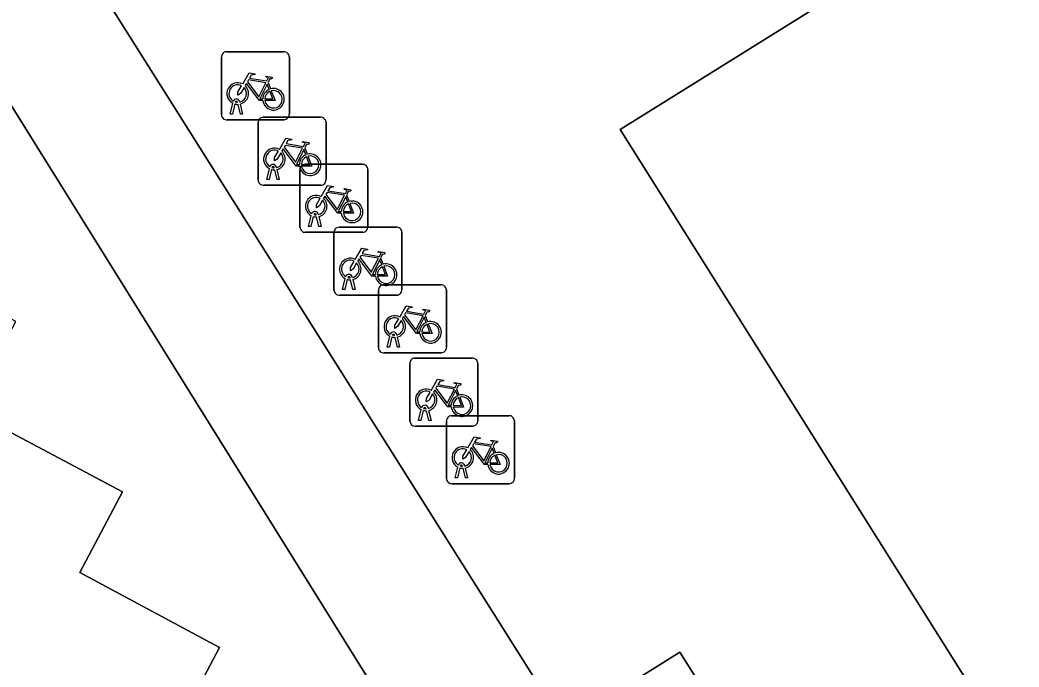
# Model space of a CAD drawing. Extents: x 159279 to 160377, y 384531 to 385888.
# Drawn here: x 159834.9 to 159849.61, y 385493.57 to 385503.09 of the extents above; entities that cross this region are included whole.
import ezdxf

# ---------------------------------------------------------------- set-up
doc = ezdxf.new("R2010")
doc.units = 0
for name, color, linetype in [('IMGEO_Fietsenrek', 7, 'Continuous'), ('IMGEO_Groenvoorziening', 7, 'Continuous'), ('IMGEO_Parkeervlak_open', 7, 'Continuous'), ('IMGEO_Rijbaan_lokaal_open', 7, 'Continuous'), ('IMGEO_Voetpad_open', 7, 'Continuous')]:
    doc.layers.add(name, color=color, linetype=linetype)

msp = doc.modelspace()

# ---------------------------------------------------------------- linework, layer by layer
at = {"layer": 'IMGEO_Fietsenrek'}
for p, q in [((159837.943, 385502.62), (159838.784, 385502.62)), ((159838.784, 385502.62), (159837.943, 385502.62)), ((159837.868, 385501.695), (159837.868, 385502.536)), ((159837.868, 385502.536), (159837.868, 385501.695)), ((159838.868, 385502.545), (159838.868, 385501.704)), ((159838.868, 385501.704), (159838.868, 385502.545)), ((159838.555, 385502.169), (159838.591, 385502.074)), ((159838.106, 385501.876), (159838.105, 385501.88)), ((159838.137, 385501.887), (159838.138, 385501.88)), ((159837.995, 385501.704), (159838.034, 385501.864)), ((159838.064, 385501.852), (159838.029, 385501.704)), ((159838.147, 385501.704), (159838.113, 385501.846)), ((159838.145, 385501.85), (159838.18, 385501.704)), ((159838.793, 385501.62), (159837.952, 385501.62)), ((159837.952, 385501.62), (159838.793, 385501.62)), ((159838.029, 385501.704), (159837.995, 385501.704)), ((159838.18, 385501.704), (159838.147, 385501.704)), ((159838.483, 385501.657), (159839.324, 385501.657)), ((159839.324, 385501.657), (159838.483, 385501.657)), ((159839.408, 385501.582), (159839.408, 385500.741)), ((159839.408, 385500.741), (159839.408, 385501.582)), ((159838.408, 385500.732), (159838.408, 385501.573)), ((159838.408, 385501.573), (159838.408, 385500.732)), ((159839.095, 385501.206), (159839.131, 385501.111)), ((159838.535, 385500.741), (159838.574, 385500.901)), ((159838.604, 385500.889), (159838.569, 385500.741)), ((159838.646, 385500.913), (159838.645, 385500.917)), ((159838.687, 385500.741), (159838.653, 385500.883)), ((159838.677, 385500.924), (159838.678, 385500.917)), ((159838.685, 385500.887), (159838.72, 385500.741)), ((159839.024, 385500.039), (159839.024, 385500.88)), ((159839.024, 385500.88), (159839.024, 385500.039)), ((159839.099, 385500.964), (159839.94, 385500.964)), ((159839.94, 385500.964), (159839.099, 385500.964)), ((159840.024, 385500.889), (159840.024, 385500.048)), ((159840.024, 385500.048), (159840.024, 385500.889)), ((159838.569, 385500.741), (159838.535, 385500.741)), ((159838.72, 385500.741), (159838.687, 385500.741)), ((159839.333, 385500.657), (159838.492, 385500.657)), ((159838.492, 385500.657), (159839.333, 385500.657)), ((159839.711, 385500.513), (159839.747, 385500.418)), ((159839.151, 385500.048), (159839.19, 385500.208)), ((159839.22, 385500.196), (159839.185, 385500.048)), ((159839.262, 385500.22), (159839.261, 385500.224)), ((159839.303, 385500.048), (159839.269, 385500.19)), ((159839.293, 385500.231), (159839.294, 385500.224)), ((159839.301, 385500.194), (159839.336, 385500.048)), ((159839.949, 385499.964), (159839.108, 385499.964)), ((159839.108, 385499.964), (159839.949, 385499.964)), ((159839.185, 385500.048), (159839.151, 385500.048)), ((159839.336, 385500.048), (159839.303, 385500.048)), ((159839.6, 385500.039), (159840.441, 385500.039)), ((159840.441, 385500.039), (159839.6, 385500.039)), ((159840.525, 385499.964), (159840.525, 385499.123)), ((159840.525, 385499.123), (159840.525, 385499.964)), ((159839.525, 385499.114), (159839.525, 385499.955)), ((159839.525, 385499.955), (159839.525, 385499.114)), ((159840.212, 385499.588), (159840.248, 385499.493)), ((159839.652, 385499.123), (159839.691, 385499.283)), ((159839.721, 385499.271), (159839.686, 385499.123)), ((159839.763, 385499.295), (159839.762, 385499.299)), ((159839.804, 385499.123), (159839.77, 385499.265)), ((159839.794, 385499.306), (159839.795, 385499.299)), ((159839.802, 385499.269), (159839.837, 385499.123)), ((159839.686, 385499.123), (159839.652, 385499.123)), ((159839.837, 385499.123), (159839.804, 385499.123)), ((159840.18, 385498.267), (159840.18, 385499.108)), ((159840.18, 385499.108), (159840.18, 385498.267)), ((159840.255, 385499.192), (159841.096, 385499.192)), ((159841.096, 385499.192), (159840.255, 385499.192)), ((159841.18, 385499.117), (159841.18, 385498.276)), ((159841.18, 385498.276), (159841.18, 385499.117)), ((159840.45, 385499.039), (159839.609, 385499.039)), ((159839.609, 385499.039), (159840.45, 385499.039)), ((159840.867, 385498.741), (159840.903, 385498.646)), ((159840.307, 385498.276), (159840.346, 385498.436)), ((159840.376, 385498.424), (159840.341, 385498.276)), ((159840.418, 385498.448), (159840.417, 385498.452)), ((159840.459, 385498.276), (159840.425, 385498.418)), ((159840.449, 385498.459), (159840.45, 385498.452)), ((159840.457, 385498.422), (159840.492, 385498.276)), ((159841.105, 385498.192), (159840.264, 385498.192)), ((159840.264, 385498.192), (159841.105, 385498.192)), ((159840.341, 385498.276), (159840.307, 385498.276)), ((159840.492, 385498.276), (159840.459, 385498.276)), ((159840.717, 385498.113), (159841.558, 385498.113)), ((159841.558, 385498.113), (159840.717, 385498.113)), ((159840.642, 385497.188), (159840.642, 385498.029)), ((159840.642, 385498.029), (159840.642, 385497.188)), ((159841.642, 385498.038), (159841.642, 385497.197)), ((159841.642, 385497.197), (159841.642, 385498.038)), ((159841.329, 385497.662), (159841.365, 385497.567)), ((159840.769, 385497.197), (159840.808, 385497.357)), ((159840.838, 385497.345), (159840.803, 385497.197)), ((159840.88, 385497.369), (159840.879, 385497.373)), ((159840.921, 385497.197), (159840.887, 385497.339)), ((159840.911, 385497.38), (159840.912, 385497.373)), ((159840.919, 385497.343), (159840.954, 385497.197)), ((159840.803, 385497.197), (159840.769, 385497.197)), ((159840.954, 385497.197), (159840.921, 385497.197)), ((159841.181, 385496.341), (159841.181, 385497.182)), ((159841.181, 385497.182), (159841.181, 385496.341)), ((159841.256, 385497.266), (159842.097, 385497.266)), ((159842.097, 385497.266), (159841.256, 385497.266)), ((159842.181, 385497.191), (159842.181, 385496.35)), ((159842.181, 385496.35), (159842.181, 385497.191)), ((159841.567, 385497.113), (159840.726, 385497.113)), ((159840.726, 385497.113), (159841.567, 385497.113)), ((159841.868, 385496.815), (159841.904, 385496.72)), ((159841.308, 385496.35), (159841.347, 385496.51)), ((159841.377, 385496.498), (159841.342, 385496.35)), ((159841.419, 385496.522), (159841.418, 385496.526)), ((159841.46, 385496.35), (159841.426, 385496.492)), ((159841.45, 385496.533), (159841.451, 385496.526)), ((159841.458, 385496.496), (159841.493, 385496.35)), ((159841.342, 385496.35), (159841.308, 385496.35)), ((159841.493, 385496.35), (159841.46, 385496.35)), ((159842.106, 385496.266), (159841.265, 385496.266)), ((159841.265, 385496.266), (159842.106, 385496.266))]:
    msp.add_line(p, q, dxfattribs=at)
for points in [[(159838.181, 385502.146), (159838.276, 385502.31), (159838.362, 385502.296), (159838.364, 385502.287), (159838.308, 385502.276), (159838.281, 385502.231), (159838.537, 385502.19)], [(159838.524, 385502.165), (159838.267, 385502.206), (159838.25, 385502.177), (159838.417, 385501.957), (159838.524, 385502.165)], [(159838.537, 385502.19), (159838.562, 385502.239), (159838.556, 385502.243), (159838.533, 385502.247), (159838.521, 385502.254), (159838.52, 385502.257), (159838.522, 385502.262), (159838.617, 385502.247), (159838.619, 385502.237), (159838.609, 385502.224), (159838.597, 385502.218), (159838.583, 385502.224), (159838.555, 385502.169)], [(159838.202, 385502.094), (159838.15, 385502.004), (159838.11, 385501.979), (159838.111, 385502.026), (159838.166, 385502.12)], [(159838.477, 385501.902), (159838.427, 385501.902), (159838.236, 385502.153), (159838.217, 385502.121)], [(159838.572, 385502.067), (159838.542, 385502.144), (159838.433, 385501.926), (159838.476, 385501.926)], [(159838.506, 385501.926), (159838.626, 385501.925), (159838.582, 385502.039)], [(159838.602, 385502.046), (159838.657, 385501.901), (159838.507, 385501.901)], [(159838.721, 385501.183), (159838.816, 385501.347), (159838.902, 385501.333), (159838.904, 385501.324), (159838.848, 385501.313), (159838.821, 385501.268), (159839.077, 385501.227)], [(159839.077, 385501.227), (159839.102, 385501.276), (159839.096, 385501.28), (159839.073, 385501.284), (159839.061, 385501.291), (159839.06, 385501.294), (159839.062, 385501.299), (159839.157, 385501.284), (159839.159, 385501.274), (159839.149, 385501.261), (159839.137, 385501.255), (159839.123, 385501.261), (159839.095, 385501.206)], [(159838.742, 385501.131), (159838.69, 385501.041), (159838.65, 385501.016), (159838.651, 385501.063), (159838.706, 385501.157)], [(159839.017, 385500.939), (159838.967, 385500.939), (159838.776, 385501.19), (159838.757, 385501.158)], [(159839.064, 385501.202), (159838.807, 385501.243), (159838.79, 385501.214), (159838.957, 385500.994), (159839.064, 385501.202)], [(159839.112, 385501.104), (159839.082, 385501.181), (159838.973, 385500.963), (159839.016, 385500.963)], [(159839.046, 385500.963), (159839.166, 385500.962), (159839.122, 385501.076)], [(159839.142, 385501.083), (159839.197, 385500.938), (159839.047, 385500.938)], [(159839.337, 385500.49), (159839.432, 385500.654), (159839.518, 385500.64), (159839.52, 385500.631), (159839.464, 385500.62), (159839.437, 385500.575), (159839.693, 385500.534)], [(159839.68, 385500.509), (159839.423, 385500.55), (159839.406, 385500.521), (159839.573, 385500.301), (159839.68, 385500.509)], [(159839.693, 385500.534), (159839.718, 385500.583), (159839.712, 385500.587), (159839.689, 385500.591), (159839.677, 385500.598), (159839.676, 385500.601), (159839.678, 385500.606), (159839.773, 385500.591), (159839.775, 385500.581), (159839.765, 385500.568), (159839.753, 385500.562), (159839.739, 385500.568), (159839.711, 385500.513)], [(159839.358, 385500.438), (159839.306, 385500.348), (159839.266, 385500.323), (159839.267, 385500.37), (159839.322, 385500.464)], [(159839.633, 385500.246), (159839.583, 385500.246), (159839.392, 385500.497), (159839.373, 385500.465)], [(159839.728, 385500.411), (159839.698, 385500.488), (159839.589, 385500.27), (159839.632, 385500.27)], [(159839.662, 385500.27), (159839.782, 385500.269), (159839.738, 385500.383)], [(159839.758, 385500.39), (159839.813, 385500.245), (159839.663, 385500.245)], [(159839.838, 385499.565), (159839.933, 385499.729), (159840.019, 385499.715), (159840.021, 385499.706), (159839.965, 385499.695), (159839.938, 385499.65), (159840.194, 385499.609)], [(159840.194, 385499.609), (159840.219, 385499.658), (159840.213, 385499.662), (159840.19, 385499.666), (159840.178, 385499.673), (159840.177, 385499.676), (159840.179, 385499.681), (159840.274, 385499.666), (159840.276, 385499.656), (159840.266, 385499.643), (159840.254, 385499.637), (159840.24, 385499.643), (159840.212, 385499.588)], [(159839.859, 385499.513), (159839.807, 385499.423), (159839.767, 385499.398), (159839.768, 385499.445), (159839.823, 385499.539)], [(159840.134, 385499.321), (159840.084, 385499.321), (159839.893, 385499.572), (159839.874, 385499.54)], [(159840.181, 385499.584), (159839.924, 385499.625), (159839.907, 385499.596), (159840.074, 385499.376), (159840.181, 385499.584)], [(159840.229, 385499.486), (159840.199, 385499.563), (159840.09, 385499.345), (159840.133, 385499.345)], [(159840.163, 385499.345), (159840.283, 385499.344), (159840.239, 385499.458)], [(159840.259, 385499.465), (159840.314, 385499.32), (159840.164, 385499.32)], [(159840.493, 385498.718), (159840.588, 385498.882), (159840.674, 385498.868), (159840.676, 385498.859), (159840.62, 385498.848), (159840.593, 385498.803), (159840.849, 385498.762)], [(159840.849, 385498.762), (159840.874, 385498.811), (159840.868, 385498.815), (159840.845, 385498.819), (159840.833, 385498.826), (159840.832, 385498.829), (159840.834, 385498.834), (159840.929, 385498.819), (159840.931, 385498.809), (159840.921, 385498.796), (159840.909, 385498.79), (159840.895, 385498.796), (159840.867, 385498.741)], [(159840.514, 385498.666), (159840.462, 385498.576), (159840.422, 385498.551), (159840.423, 385498.598), (159840.478, 385498.692)], [(159840.789, 385498.474), (159840.739, 385498.474), (159840.548, 385498.725), (159840.529, 385498.693)], [(159840.836, 385498.737), (159840.579, 385498.778), (159840.562, 385498.749), (159840.729, 385498.529), (159840.836, 385498.737)], [(159840.884, 385498.639), (159840.854, 385498.716), (159840.745, 385498.498), (159840.788, 385498.498)], [(159840.818, 385498.498), (159840.938, 385498.497), (159840.894, 385498.611)], [(159840.914, 385498.618), (159840.969, 385498.473), (159840.819, 385498.473)], [(159840.955, 385497.639), (159841.05, 385497.803), (159841.136, 385497.789), (159841.138, 385497.78), (159841.082, 385497.769), (159841.055, 385497.724), (159841.311, 385497.683)], [(159841.311, 385497.683), (159841.336, 385497.732), (159841.33, 385497.736), (159841.307, 385497.74), (159841.295, 385497.747), (159841.294, 385497.75), (159841.296, 385497.755), (159841.391, 385497.74), (159841.393, 385497.73), (159841.383, 385497.717), (159841.371, 385497.711), (159841.357, 385497.717), (159841.329, 385497.662)], [(159840.976, 385497.587), (159840.924, 385497.497), (159840.884, 385497.472), (159840.885, 385497.519), (159840.94, 385497.613)], [(159841.251, 385497.395), (159841.201, 385497.395), (159841.01, 385497.646), (159840.991, 385497.614)], [(159841.298, 385497.658), (159841.041, 385497.699), (159841.024, 385497.67), (159841.191, 385497.45), (159841.298, 385497.658)], [(159841.346, 385497.56), (159841.316, 385497.637), (159841.207, 385497.419), (159841.25, 385497.419)], [(159841.28, 385497.419), (159841.4, 385497.418), (159841.356, 385497.532)], [(159841.376, 385497.539), (159841.431, 385497.394), (159841.281, 385497.394)], [(159841.494, 385496.792), (159841.589, 385496.956), (159841.675, 385496.942), (159841.677, 385496.933), (159841.621, 385496.922), (159841.594, 385496.877), (159841.85, 385496.836)], [(159841.85, 385496.836), (159841.875, 385496.885), (159841.869, 385496.889), (159841.846, 385496.893), (159841.834, 385496.9), (159841.833, 385496.903), (159841.835, 385496.908), (159841.93, 385496.893), (159841.932, 385496.883), (159841.922, 385496.87), (159841.91, 385496.864), (159841.896, 385496.87), (159841.868, 385496.815)], [(159841.515, 385496.74), (159841.463, 385496.65), (159841.423, 385496.625), (159841.424, 385496.672), (159841.479, 385496.766)], [(159841.79, 385496.548), (159841.74, 385496.548), (159841.549, 385496.799), (159841.53, 385496.767)], [(159841.837, 385496.811), (159841.58, 385496.852), (159841.563, 385496.823), (159841.73, 385496.603), (159841.837, 385496.811)], [(159841.885, 385496.713), (159841.855, 385496.79), (159841.746, 385496.572), (159841.789, 385496.572)], [(159841.819, 385496.572), (159841.939, 385496.571), (159841.895, 385496.685)], [(159841.915, 385496.692), (159841.97, 385496.547), (159841.82, 385496.547)]]:
    msp.add_lwpolyline(points, dxfattribs=at)
for centre, radius, start, end in [((159837.946, 385502.542), 0.0779, 92.4484, 184.2845), ((159837.946, 385502.542), 0.0779, 92.4484, 184.2845), ((159838.79, 385502.542), 0.0779, 2.4484, 94.2845), ((159838.79, 385502.542), 0.0779, 2.4484, 94.2845), ((159838.108, 385502.005), 0.159, 62.6766, 242.1369), ((159838.108, 385502.005), 0.129, 63.3192, 238.903), ((159838.108, 385502.005), 0.129, 283.6043, 43.4302), ((159838.108, 385502.005), 0.159, 283.5766, 46.6042), ((159838.635, 385501.921), 0.159, 113.3408, 178.3217), ((159838.635, 385501.921), 0.159, 187.0065, 105.7708), ((159838.635, 385501.921), 0.129, 113.923, 177.9556), ((159838.635, 385501.921), 0.129, 188.6715, 104.5883), ((159838.088, 385501.876), 0.0499, 12.8025, 158.6934), ((159838.088, 385501.876), 0.0174, 12.8025, 163.4502), ((159838.108, 385502.005), 0.129, 253.415, 269.0204), ((159838.108, 385502.005), 0.159, 253.9967, 271.7867), ((159837.946, 385501.698), 0.0779, 182.4484, 274.2845), ((159837.946, 385501.698), 0.0779, 182.4484, 274.2845), ((159838.486, 385501.579), 0.0779, 92.4484, 184.2845), ((159838.486, 385501.579), 0.0779, 92.4484, 184.2845), ((159838.79, 385501.698), 0.0779, 272.4484, 4.2845), ((159838.79, 385501.698), 0.0779, 272.4484, 4.2845), ((159839.33, 385501.579), 0.0779, 2.4484, 94.2845), ((159839.33, 385501.579), 0.0779, 2.4484, 94.2845), ((159838.648, 385501.042), 0.159, 62.6766, 242.1369), ((159838.648, 385501.042), 0.129, 63.3192, 238.903), ((159838.648, 385501.042), 0.159, 283.5766, 46.6042), ((159838.648, 385501.042), 0.129, 283.6043, 43.4302), ((159839.175, 385500.958), 0.159, 113.3408, 178.3217), ((159839.175, 385500.958), 0.159, 187.0065, 105.7708), ((159839.175, 385500.958), 0.129, 113.923, 177.9556), ((159839.175, 385500.958), 0.129, 188.6715, 104.5883), ((159838.628, 385500.913), 0.0499, 12.8025, 158.6934), ((159838.648, 385501.042), 0.159, 253.9967, 271.7867), ((159838.628, 385500.913), 0.0174, 12.8025, 163.4502), ((159838.648, 385501.042), 0.129, 253.415, 269.0204), ((159839.102, 385500.886), 0.0779, 92.4484, 184.2845), ((159839.102, 385500.886), 0.0779, 92.4484, 184.2845), ((159839.946, 385500.886), 0.0779, 2.4484, 94.2845), ((159839.946, 385500.886), 0.0779, 2.4484, 94.2845), ((159838.486, 385500.735), 0.0779, 182.4484, 274.2845), ((159838.486, 385500.735), 0.0779, 182.4484, 274.2845), ((159839.33, 385500.735), 0.0779, 272.4484, 4.2845), ((159839.33, 385500.735), 0.0779, 272.4484, 4.2845), ((159839.264, 385500.349), 0.159, 62.6766, 242.1369), ((159839.264, 385500.349), 0.129, 63.3192, 238.903), ((159839.264, 385500.349), 0.129, 283.6043, 43.4302), ((159839.264, 385500.349), 0.159, 283.5766, 46.6042), ((159839.791, 385500.265), 0.159, 113.3408, 178.3217), ((159839.791, 385500.265), 0.159, 187.0065, 105.7708), ((159839.244, 385500.22), 0.0499, 12.8025, 158.6934), ((159839.791, 385500.265), 0.129, 113.923, 177.9556), ((159839.791, 385500.265), 0.129, 188.6715, 104.5883), ((159839.264, 385500.349), 0.159, 253.9967, 271.7867), ((159839.244, 385500.22), 0.0174, 12.8025, 163.4502), ((159839.264, 385500.349), 0.129, 253.415, 269.0204), ((159839.102, 385500.042), 0.0779, 182.4484, 274.2845), ((159839.102, 385500.042), 0.0779, 182.4484, 274.2845), ((159839.603, 385499.961), 0.0779, 92.4484, 184.2845), ((159839.603, 385499.961), 0.0779, 92.4484, 184.2845), ((159839.946, 385500.042), 0.0779, 272.4484, 4.2845), ((159839.946, 385500.042), 0.0779, 272.4484, 4.2845), ((159840.447, 385499.961), 0.0779, 2.4484, 94.2845), ((159840.447, 385499.961), 0.0779, 2.4484, 94.2845), ((159839.765, 385499.424), 0.159, 62.6766, 242.1369), ((159839.765, 385499.424), 0.129, 63.3192, 238.903), ((159839.765, 385499.424), 0.159, 283.5766, 46.6042), ((159839.765, 385499.424), 0.129, 283.6043, 43.4302), ((159840.292, 385499.34), 0.159, 113.3408, 178.3217), ((159840.292, 385499.34), 0.159, 187.0065, 105.7708), ((159840.292, 385499.34), 0.129, 113.923, 177.9556), ((159840.292, 385499.34), 0.129, 188.6715, 104.5883), ((159839.745, 385499.295), 0.0499, 12.8025, 158.6934), ((159839.765, 385499.424), 0.159, 253.9967, 271.7867), ((159839.745, 385499.295), 0.0174, 12.8025, 163.4502), ((159839.765, 385499.424), 0.129, 253.415, 269.0204), ((159839.603, 385499.117), 0.0779, 182.4484, 274.2845), ((159839.603, 385499.117), 0.0779, 182.4484, 274.2845), ((159840.258, 385499.114), 0.0779, 92.4484, 184.2845), ((159840.258, 385499.114), 0.0779, 92.4484, 184.2845), ((159840.447, 385499.117), 0.0779, 272.4484, 4.2845), ((159840.447, 385499.117), 0.0779, 272.4484, 4.2845), ((159841.102, 385499.114), 0.0779, 2.4484, 94.2845), ((159841.102, 385499.114), 0.0779, 2.4484, 94.2845), ((159840.42, 385498.577), 0.159, 62.6766, 242.1369), ((159840.42, 385498.577), 0.129, 63.3192, 238.903), ((159840.42, 385498.577), 0.129, 283.6043, 43.4302), ((159840.42, 385498.577), 0.159, 283.5766, 46.6042), ((159840.947, 385498.493), 0.159, 113.3408, 178.3217), ((159840.947, 385498.493), 0.159, 187.0065, 105.7708), ((159840.4, 385498.448), 0.0499, 12.8025, 158.6934), ((159840.947, 385498.493), 0.129, 113.923, 177.9556), ((159840.947, 385498.493), 0.129, 188.6715, 104.5883), ((159840.42, 385498.577), 0.159, 253.9967, 271.7867), ((159840.4, 385498.448), 0.0174, 12.8025, 163.4502), ((159840.42, 385498.577), 0.129, 253.415, 269.0204), ((159840.258, 385498.27), 0.0779, 182.4484, 274.2845), ((159840.258, 385498.27), 0.0779, 182.4484, 274.2845), ((159841.102, 385498.27), 0.0779, 272.4484, 4.2845), ((159841.102, 385498.27), 0.0779, 272.4484, 4.2845), ((159840.72, 385498.035), 0.0779, 92.4484, 184.2845), ((159840.72, 385498.035), 0.0779, 92.4484, 184.2845), ((159841.564, 385498.035), 0.0779, 2.4484, 94.2845), ((159841.564, 385498.035), 0.0779, 2.4484, 94.2845), ((159840.882, 385497.498), 0.159, 62.6766, 242.1369), ((159840.882, 385497.498), 0.129, 63.3192, 238.903), ((159840.882, 385497.498), 0.159, 283.5766, 46.6042), ((159840.882, 385497.498), 0.129, 283.6043, 43.4302), ((159841.409, 385497.414), 0.159, 113.3408, 178.3217), ((159841.409, 385497.414), 0.159, 187.0065, 105.7708), ((159841.409, 385497.414), 0.129, 113.923, 177.9556), ((159841.409, 385497.414), 0.129, 188.6715, 104.5883), ((159840.862, 385497.369), 0.0499, 12.8025, 158.6934), ((159840.882, 385497.498), 0.159, 253.9967, 271.7867), ((159840.862, 385497.369), 0.0174, 12.8025, 163.4502), ((159840.882, 385497.498), 0.129, 253.415, 269.0204), ((159840.72, 385497.191), 0.0779, 182.4484, 274.2845), ((159840.72, 385497.191), 0.0779, 182.4484, 274.2845), ((159841.259, 385497.188), 0.0779, 92.4484, 184.2845), ((159841.259, 385497.188), 0.0779, 92.4484, 184.2845), ((159841.564, 385497.191), 0.0779, 272.4484, 4.2845), ((159841.564, 385497.191), 0.0779, 272.4484, 4.2845), ((159842.103, 385497.188), 0.0779, 2.4484, 94.2845), ((159842.103, 385497.188), 0.0779, 2.4484, 94.2845), ((159841.421, 385496.651), 0.159, 62.6766, 242.1369), ((159841.421, 385496.651), 0.129, 63.3192, 238.903), ((159841.421, 385496.651), 0.129, 283.6043, 43.4302), ((159841.421, 385496.651), 0.159, 283.5766, 46.6042), ((159841.948, 385496.567), 0.159, 187.0065, 105.7708), ((159841.948, 385496.567), 0.159, 113.3408, 178.3217), ((159841.948, 385496.567), 0.129, 113.923, 177.9556), ((159841.948, 385496.567), 0.129, 188.6715, 104.5883), ((159841.401, 385496.522), 0.0499, 12.8025, 158.6934), ((159841.421, 385496.651), 0.159, 253.9967, 271.7867), ((159841.401, 385496.522), 0.0174, 12.8025, 163.4502), ((159841.421, 385496.651), 0.129, 253.415, 269.0204), ((159841.259, 385496.344), 0.0779, 182.4484, 274.2845), ((159841.259, 385496.344), 0.0779, 182.4484, 274.2845), ((159842.103, 385496.344), 0.0779, 272.4484, 4.2845), ((159842.103, 385496.344), 0.0779, 272.4484, 4.2845)]:
    msp.add_arc(centre, radius, start, end, dxfattribs=at)
at = {"layer": 'IMGEO_Groenvoorziening'}
msp.add_lwpolyline([(159834.147, 385497.346), (159836.412, 385496.145), (159835.785, 385494.959), (159837.84, 385493.854), (159835.092, 385488.659), (159840.851, 385492.078), (159812.202, 385538.048)], dxfattribs=at)
msp.add_lwpolyline([(159862.053, 385498.411), (159855.687, 385508.918), (159843.738, 385501.474), (159850.403, 385490.891)], close=True, dxfattribs=at)
at = {"layer": 'IMGEO_Parkeervlak_open'}
msp.add_lwpolyline([(159828.464, 385499.234), (159835.092, 385488.659), (159837.84, 385493.854), (159835.785, 385494.959), (159836.412, 385496.145), (159834.147, 385497.346), (159834.844, 385498.654), (159832.592, 385499.861), (159833.289, 385501.171), (159830.395, 385502.728)], close=True, dxfattribs=at)
at = {"layer": 'IMGEO_Rijbaan_lokaal_open'}
msp.add_lwpolyline([(159862.053, 385498.411), (159865.518, 385500.648), (159862.879, 385505.031), (159858.486, 385512.329), (159857.661, 385513.679), (159855.088, 385512.08), (159849.182, 385508.397), (159847.853, 385510.528), (159841.644, 385506.638), (159836.253, 385503.261), (159842.91, 385492.718), (159844.614, 385493.79), (159847.606, 385489.047), (159850.403, 385490.891), (159843.738, 385501.474), (159855.687, 385508.918)], close=True, dxfattribs=at)
at = {"layer": 'IMGEO_Voetpad_open'}
msp.add_lwpolyline([(159836.749, 385485.944), (159835.092, 385488.659), (159828.464, 385499.234), (159826.52, 385502.354), (159819.928, 385512.925), (159818.002, 385516.02), (159809.878, 385529.013), (159806.473, 385534.483), (159812.202, 385538.048), (159840.851, 385492.078), (159844.168, 385486.864), (159847.606, 385489.047), (159844.614, 385493.79), (159842.91, 385492.718), (159836.253, 385503.261), (159821.203, 385527.404), (159794.714, 385569.897), (159802.913, 385574.996)], dxfattribs=at)

doc.saveas('drawing.dxf')
